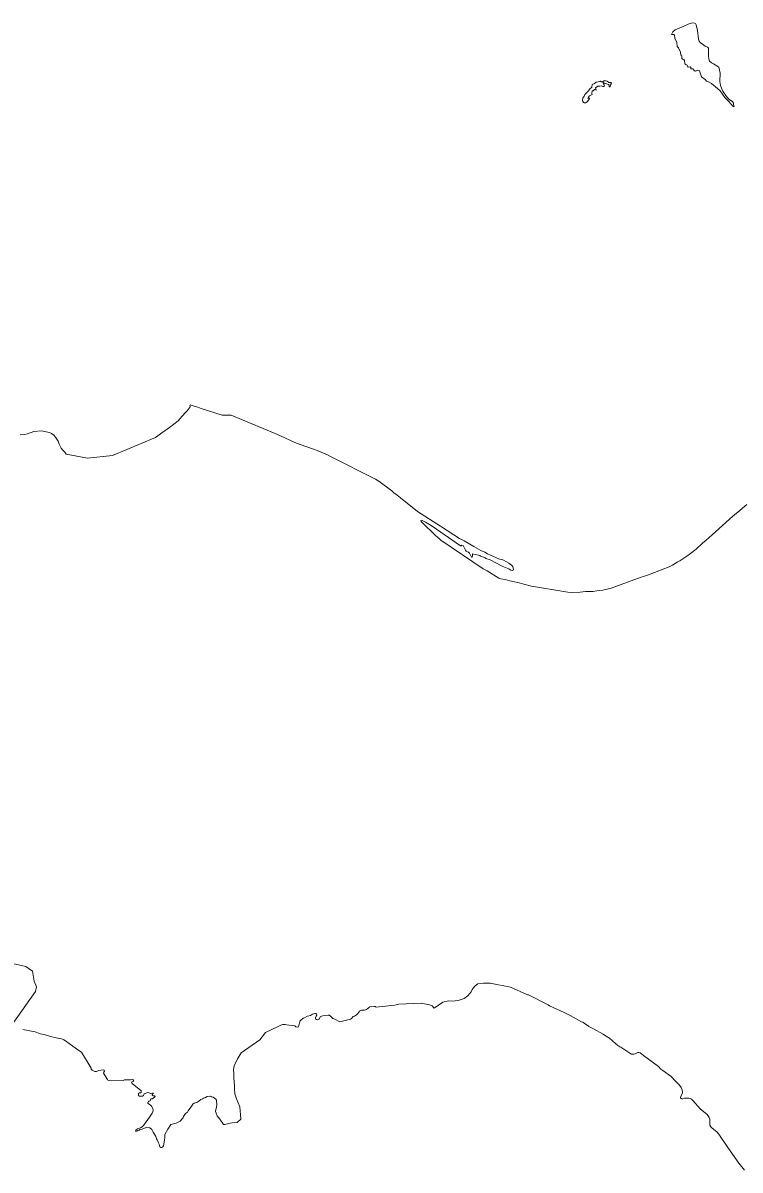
# Model space of a CAD drawing. Extents: x 369010 to 739155, y 6377141 to 6616555.
# Drawn here: x 401092 to 408273, y 6528004 to 6539489 of the extents above; entities that cross this region are included whole.
import ezdxf

# ---------------------------------------------------------------- set-up
doc = ezdxf.new("R2010")
doc.units = 0
doc.header["$LTSCALE"] = 40
doc.layers.add('1', color=7, linetype='Continuous', lineweight=13)

msp = doc.modelspace()

# ---------------------------------------------------------------- linework, layer by layer
at = {"layer": '1'}
for points in [[(407871.04, 6538999.59), (407886.76, 6538950.44), (407923.01, 6538921.81), (407936.25, 6538906.08), (407943.04, 6538901.45), (407955.28, 6538900.95), (407987.23, 6538881.76), (408047.3, 6538834.59), (408073.62, 6538807.94), (408121.28, 6538742.57), (408171.27, 6538691.59), (408173.75, 6538682.49), (408185.17, 6538675.87), (408197.08, 6538658.66), (408213.3, 6538647.73), (408206.19, 6538673.88), (408208.01, 6538685.8), (408197.08, 6538702.02), (408164.15, 6538723.04), (408138.5, 6538753.32), (408100.26, 6538805.13), (408086.03, 6538837.4), (408076.43, 6538862.23), (408070.31, 6538903.6), (408072.13, 6538987.02), (408059.72, 6539044.94), (408051.61, 6539053.05), (408007.25, 6539080.69), (407988.22, 6539088.8), (407967.2, 6539107.83), (407959.59, 6539129.85), (407955.78, 6539156.66), (407955.28, 6539235.93), (407947.67, 6539246.86), (407924.83, 6539256.95), (407872.86, 6539292.87), (407863.76, 6539306.77), (407857.14, 6539326.3), (407846.22, 6539414.51), (407832.81, 6539469.79), (407825.2, 6539482.2), (407808.48, 6539489.32), (407782.33, 6539487), (407752.71, 6539476.91), (407703.55, 6539452.74), (407622.12, 6539421.3), (407598.79, 6539400.28), (407587.37, 6539374.63), (407592.5, 6539372.14), (407610.21, 6539375.12), (407615.34, 6539368.34), (407618.32, 6539335.57), (407639.67, 6539294.52), (407643.47, 6539253.48), (407654.73, 6539241.23), (407675.42, 6539195.55), (407680.22, 6539166.92), (407685.51, 6539165.1), (407689.81, 6539156.99), (407688.82, 6539134.15), (407695.11, 6539127.86), (407711.33, 6539121.74), (407715.96, 6539114.12), (407720.27, 6539080.69), (407728.87, 6539071.59), (407744.6, 6539067.29), (407748.9, 6539050.57), (407753.7, 6539046.27), (407774.72, 6539048.75), (407778.52, 6539044.45), (407780.84, 6539028.72), (407798.55, 6539028.72), (407811.29, 6539014.82), (407823.21, 6539007.7), (407828.01, 6539007.21), (407847.21, 6539016.81), (407867.57, 6539008.2)], [(406754.55, 6538809.26), (406719.46, 6538774.51), (406712.35, 6538755.81), (406698.45, 6538737.6), (406693.98, 6538724.2), (406693.81, 6538710.62), (406702.09, 6538699.87), (406706.72, 6538692.42), (406712.68, 6538690.76), (406725.42, 6538690.76), (406741.64, 6538699.37), (406764.15, 6538728.66), (406763.32, 6538738.1), (406759.52, 6538739.59), (406746.94, 6538731.48), (406758.85, 6538752), (406765.48, 6538760.28), (406791.79, 6538773.68), (406787.98, 6538783.11), (406793.28, 6538807.94), (406800.4, 6538809.6), (406814.8, 6538821.68), (406831.18, 6538816.88), (406825.88, 6538838.56), (406847.56, 6538856.76), (406867.43, 6538855.77), (406884.47, 6538860.74), (406898.04, 6538853.45), (406907.64, 6538852.46), (406912.61, 6538855.44), (406916.58, 6538862.06), (406913.44, 6538869.84), (406903.84, 6538879.77), (406901.85, 6538889.2), (406904.66, 6538892.02), (406912.11, 6538886.55), (406929.65, 6538884.24), (406955.31, 6538871.99), (406960.6, 6538866.03), (406962.92, 6538850.97), (406973.35, 6538849.81), (406975, 6538869.34), (406985.26, 6538887.05), (406979.8, 6538891.52), (406960.27, 6538893.17), (406941.57, 6538906.42), (406927.67, 6538910.55), (406910.13, 6538908.57), (406896.39, 6538900.29), (406882.98, 6538900.62), (406876.86, 6538907.57), (406871.89, 6538907.57), (406853.36, 6538898.97), (406833.5, 6538897.81), (406815.46, 6538883.08), (406791.62, 6538872.65), (406787.65, 6538847.33), (406764.65, 6538826.81)]]:
    msp.add_lwpolyline(points, close=True, dxfattribs=at)
for points in [[(403616.93, 6535379.86), (403177.68, 6535562.57), (403088.14, 6535561.08), (402876.13, 6535627.95), (402843.36, 6535641.35), (402807.28, 6535652.11), (402784.61, 6535658.73), (402775.84, 6535662.21), (402766.57, 6535664.19), (402763.75, 6535659.39), (402766.57, 6535653.43), (402766.57, 6535644.66), (402737.77, 6535606.6), (402718.41, 6535587.89), (402685.64, 6535553.14), (402644.76, 6535504.32), (402559.85, 6535438.11), (402483.06, 6535385.32), (402442.84, 6535353.87), (402419.51, 6535339.14), (401988.53, 6535157.25), (401736.97, 6535131.77), (401525.62, 6535173.31), (401510.23, 6535192.01), (401491.19, 6535211.7), (401473.15, 6535231.73), (401455.11, 6535271.12), (401443.03, 6535302.57), (401417.54, 6535340.8), (401399.5, 6535362.81), (401378.15, 6535378.86), (401356.14, 6535388.13), (401276.2, 6535405.51), (401199.58, 6535400.21), (401136.85, 6535375.55), (401108.71, 6535367.44), (401062.54, 6535364.8)], [(407775.05, 6534176.97), (407740.29, 6534150.16), (407668.63, 6534102.66), (407643.97, 6534089.42), (407597.79, 6534061.29), (407562.38, 6534045.23), (407477.47, 6534009.81), (407355.17, 6533963.64), (407304.19, 6533947.58), (407280.85, 6533939.47), (406981.95, 6533830.57), (406940.58, 6533818.49), (406897.71, 6533809.72), (406838.3, 6533803.76), (406802.05, 6533797.8), (406724.6, 6533796.48), (406671.14, 6533790.36), (406599.47, 6533787.71), (406547.34, 6533788.37), (406185.71, 6533851.26), (406107.43, 6533870.96), (406059.93, 6533882.38), (405967.75, 6533902.4), (405920.25, 6533915.48), (405878.04, 6533922.76), (405856.69, 6533930.21), (405741.01, 6534002.37), (405701.62, 6534023.72), (405275.77, 6534310.7), (405237.54, 6534348.1), (405228.94, 6534351.41), (405080.48, 6534495.9), (405077.17, 6534507.32), (405083.13, 6534509.97), (405095.87, 6534505.83), (405122.02, 6534491.27), (405140.72, 6534482.49), (405180.11, 6534458.5), (405234.23, 6534420.26), (405473.55, 6534255.42), (405481, 6534252.77), (405484.31, 6534257.41), (405488.28, 6534261.55), (405498.38, 6534257.41), (405504.33, 6534250.13), (405513.77, 6534230.1), (405521.71, 6534209.41), (405528.5, 6534201.3), (405542.57, 6534195.01), (405553.16, 6534190.88), (405561.93, 6534179.62), (405575.17, 6534152.15), (405581.96, 6534141.39), (405588.58, 6534141.39), (405591.22, 6534144.87), (405591.89, 6534154.13), (405594.7, 6534172.17), (405667.52, 6534155.46), (405673.48, 6534150.16), (405695, 6534143.54), (405719.66, 6534132.78), (405728.43, 6534128.15), (405771.13, 6534112.76), (405889.46, 6534051.85), (405956.33, 6534022.39), (405975.69, 6534011.8), (405990.42, 6534007), (405999.19, 6534010.31), (406003.83, 6534019.08), (406001.84, 6534031.83), (405997.87, 6534046.56), (405983.14, 6534061.95), (405958.31, 6534081.31), (405934.31, 6534094.06), (405895.59, 6534113.42), (405865.46, 6534120.7), (405742.99, 6534174.82), (405716.35, 6534189.55), (405676.96, 6534205.61), (405605.95, 6534247.15), (405508.47, 6534303.25), (405462.3, 6534328.08), (405283.72, 6534445.09), (405272.3, 6534452.37), (405041.09, 6534597.52), (404871.28, 6534735.22), (404839.84, 6534760.71), (404806.4, 6534785.37), (404784.23, 6534805.56), (404655.3, 6534902.54), (404621.21, 6534921.91), (404170.54, 6535149.97), (404143.06, 6535165.86), (404036.81, 6535209.39), (404000.07, 6535220.81), (403868.99, 6535268.31), (403840.85, 6535277.57), (403815.53, 6535287.67), (403670.38, 6535355.2), (403616.93, 6535379.86)], [(408339.42, 6534667.2), (408251.87, 6534590.24), (408221.08, 6534566.24), (408169.61, 6534522.71), (408130.06, 6534488.62), (407995, 6534364.32), (407932.11, 6534309.38), (407896.69, 6534279.92), (407832.48, 6534221.16), (407775.05, 6534176.97)], [(400982.6, 6529460.94), (401215.96, 6529792.11), (401228.7, 6529836.8), (401202.72, 6529896.71), (401188.49, 6529996.01), (401120.46, 6530040.53), (400957.11, 6530078.76)], [(400957.11, 6530078.76), (401120.46, 6530040.53), (401188.49, 6529996.01), (401202.72, 6529896.71), (401228.7, 6529836.8), (401215.96, 6529792.11), (400982.6, 6529460.94)], [(404032.18, 6529566.2), (404034.49, 6529554.94), (404028.7, 6529545.84), (404019.76, 6529527.63), (404020.92, 6529516.88), (404030.69, 6529509.93), (404044.26, 6529506.45), (404055.02, 6529509.93), (404071.57, 6529540.71), (404081.17, 6529545.01), (404093.91, 6529547.66), (404146.71, 6529554.61), (404159.45, 6529554.61), (404171.53, 6529546.17), (404195.03, 6529521.18), (404214.56, 6529514.23), (404266.53, 6529489.57), (404372.29, 6529516.05), (404382.22, 6529520.35), (404399.76, 6529540.38), (404411.35, 6529543.85), (404431.37, 6529558.09), (404443.62, 6529570.33), (404454.05, 6529585.4), (404462.82, 6529593.84), (404481.19, 6529603.6), (404496.58, 6529605.75), (404511.64, 6529604.26), (404531.5, 6529611.21), (404564.27, 6529636.7), (404608.13, 6529641.67), (404618.72, 6529640.51), (404621.54, 6529637.03), (404628.32, 6529636.21), (404817, 6529653.25), (404855.89, 6529664.34), (405079.82, 6529674.44), (405162.4, 6529657.72), (405190.21, 6529646.96), (405210.56, 6529626.28), (405297.79, 6529685.53), (405354.72, 6529698.93), (405389.14, 6529693.64), (405450.38, 6529700.59), (405508.64, 6529720.61), (405545.55, 6529748.58), (405580.63, 6529787.97), (405590.73, 6529812.63), (405598.84, 6529825.21), (405618.53, 6529849.21), (405646.34, 6529867.58), (405702.44, 6529874.86), (405770.46, 6529873.7), (405973.21, 6529834.15), (406138.21, 6529762.49), (406143.84, 6529758.68), (406153.77, 6529757.19), (406352.54, 6529657.06), (406364.96, 6529647.79), (406510.27, 6529581.42), (406570.68, 6529549.81), (406684.54, 6529488.24), (406697.29, 6529483.28), (406711.69, 6529473.85), (406753.56, 6529445.88), (406757.53, 6529440.91), (406804.37, 6529418.73), (406901.68, 6529365.44), (406916.25, 6529354.68), (406964.91, 6529325.72), (407025.65, 6529272.26), (407049.15, 6529249.59), (407067.85, 6529239), (407078.61, 6529235.85), (407169.47, 6529173.46), (407186.85, 6529165.02), (407195.29, 6529163.36), (407210.02, 6529165.84), (407222.43, 6529166.17), (407247.92, 6529180.74), (407260.33, 6529179.91), (407274.07, 6529176.6), (407306.34, 6529152.11), (407456.79, 6529039.07), (407479.46, 6529012.59), (407498.66, 6528999.51), (407582.24, 6528939.43), (407621.3, 6528897.23), (407652.41, 6528867.94), (407665.82, 6528853.21), (407681.37, 6528830.37), (407692.3, 6528805.71), (407695.11, 6528782.54), (407691.64, 6528765.82), (407679.55, 6528742.65), (407675.91, 6528727.75), (407681.37, 6528720.8), (407688.99, 6528717.33), (407701.07, 6528716.83), (407714.81, 6528722.29)], [(402240.1, 6528415.12), (402223.55, 6528403.2), (402218.42, 6528397.74), (402222.72, 6528393.6), (402231.99, 6528393.1), (402242.25, 6528400.06), (402253.84, 6528402.37), (402262.28, 6528409.32), (402286.94, 6528414.79), (402324.67, 6528431.34), (402360.92, 6528427.36), (402381.94, 6528409.66), (402396.17, 6528383.84), (402423.64, 6528338.49), (402428.61, 6528315.81), (402435.56, 6528306.55), (402449.79, 6528277.25), (402456.41, 6528261.53), (402463.2, 6528237.7), (402472.14, 6528231.08), (402483.72, 6528229.09), (402493.32, 6528235.38), (402497.95, 6528245.64), (402510.2, 6528302.24), (402513.68, 6528329.55), (402511.36, 6528360.5), (402543.47, 6528412.8), (402572.76, 6528460.47), (402625.39, 6528472.88), (402665.28, 6528492.41), (402687.62, 6528517.89), (402694.57, 6528527.83), (402699.21, 6528541.4), (402720.39, 6528571.35), (402738.1, 6528584.1), (402746.04, 6528596.34), (402782.62, 6528647.15), (402794.04, 6528663.04), (402807.61, 6528672.31), (402832.93, 6528681.41), (402853.95, 6528694.16), (402872.49, 6528711.87), (402890.86, 6528716.83), (402899.3, 6528723.12), (402920.49, 6528731.23), (402935.88, 6528740.83), (402968.15, 6528743.81), (402979.57, 6528738.02), (402994.96, 6528734.54), (403023.43, 6528714.68), (403030.88, 6528703.76), (403032.7, 6528652.28), (403020.29, 6528590.72), (403025.25, 6528573.01), (403036.01, 6528547.85), (403062.16, 6528513.26), (403094.27, 6528469.4), (403101.55, 6528461.29), (403115.12, 6528458.98), (403128.19, 6528462.78), (403167.09, 6528471.72), (403187.44, 6528477.51), (403235.27, 6528481.15), (403273.18, 6528511.77), (403273.51, 6528518.23), (403263.74, 6528637.55), (403230.31, 6528717.33), (403213.76, 6528767.64), (403209.95, 6528812.82), (403211.77, 6528850.56), (403204.82, 6528922.88), (403202.84, 6528971.04), (403200.68, 6529007.62), (403202.34, 6529031.12), (403207.3, 6529048.83), (403239.08, 6529118.51), (403257.95, 6529145.32), (403275.99, 6529178.42), (403463.5, 6529308.67), (403521.93, 6529381.33), (403648.54, 6529442.57), (403675.18, 6529455.64), (403694.71, 6529460.61), (403717.88, 6529461.76), (403732.12, 6529459.12), (403813.55, 6529447.53), (403823.97, 6529437.93), (403840.69, 6529433.79), (403850.29, 6529438.76), (403858.73, 6529464.08), (403859.89, 6529476.49), (403866.51, 6529496.52), (403897.29, 6529524.99), (403906.06, 6529524.66), (403939.99, 6529543.85), (403970.94, 6529550.31), (403990.14, 6529563.55), (404012.98, 6529572.32), (404025.23, 6529570.83), (404032.18, 6529566.2)], [(401088.85, 6529410.62), (401214.97, 6529386.29), (401264.78, 6529368.25), (401305.66, 6529360.14), (401367.56, 6529341.28), (401425.16, 6529329.36), (401477.79, 6529316.62), (401501.62, 6529307.02), (401518.17, 6529297.42), (401592.65, 6529242.8), (401650.24, 6529201.26), (401678.38, 6529182.72), (401775.03, 6529024.5), (401775.86, 6529014.9), (401786.12, 6529003.32), (401813.1, 6528990.57), (401827, 6528991.07), (401850.83, 6529001.33), (401870.69, 6529002.49), (401893.7, 6529007.95), (401905.28, 6529002.99), (401909.92, 6528994.55), (401902.64, 6528985.61), (401898, 6528974.85), (401936.9, 6528908.98), (401940.37, 6528903.19), (401950.8, 6528901.37), (401972.81, 6528904.02), (402096.77, 6528901.37), (402108.52, 6528906), (402172.41, 6528908.32), (402187.14, 6528910.97), (402195.25, 6528907.82), (402202.03, 6528898.22), (402200.21, 6528894.42), (402193.26, 6528890.61), (402181.35, 6528887.8), (402178.2, 6528881.67), (402187.47, 6528867.77), (402269.23, 6528803.22), (402275.02, 6528795.78), (402274.19, 6528785.02), (402268.57, 6528778.07), (402257.31, 6528776.58), (402250.36, 6528771.94), (402248.04, 6528763.83), (402248.87, 6528748.11), (402254.99, 6528743.15), (402272.04, 6528742.32), (402289.75, 6528744.97), (402298.52, 6528751.26), (402306.3, 6528765.49), (402342.05, 6528778.89), (402373, 6528771.61), (402387.56, 6528774.26), (402397.33, 6528773.43), (402396.83, 6528769.3), (402384.09, 6528755.39), (402386.4, 6528750.43), (402393.85, 6528747.28), (402411.06, 6528746.95), (402414.21, 6528741.49), (402390.38, 6528717.33), (402373.33, 6528717.99), (402367.54, 6528707.73), (402364.06, 6528695.32), (402353.8, 6528694.16), (402348.01, 6528688.86), (402343.7, 6528674.96), (402348.34, 6528665.69), (402365.22, 6528658.08), (402379.78, 6528643.84), (402390.87, 6528620.67), (402395.18, 6528600.32), (402389.71, 6528581.78), (402384.75, 6528572.51), (402358.77, 6528534.45), (402299.35, 6528449.71), (402286.61, 6528437.46), (402269.72, 6528426.7), (402240.1, 6528415.12)], [(407714.81, 6528722.29), (407731.52, 6528723.78), (407759, 6528722.95), (407772.57, 6528719.81), (407787.13, 6528712.2), (407799.71, 6528701.94), (407877.17, 6528614.71), (407939.73, 6528564.73), (407953.79, 6528546.86), (407963.23, 6528531.3), (407970.01, 6528512.6), (407971.17, 6528482.81), (407970.68, 6528453.84), (407980.11, 6528435.97), (407993.35, 6528423.72), (408039.36, 6528387.81), (408060.21, 6528362.49), (408149.92, 6528228.1), (408261.96, 6528071.2), (408317.41, 6528003.84)]]:
    msp.add_lwpolyline(points, dxfattribs=at)

doc.saveas('drawing.dxf')
